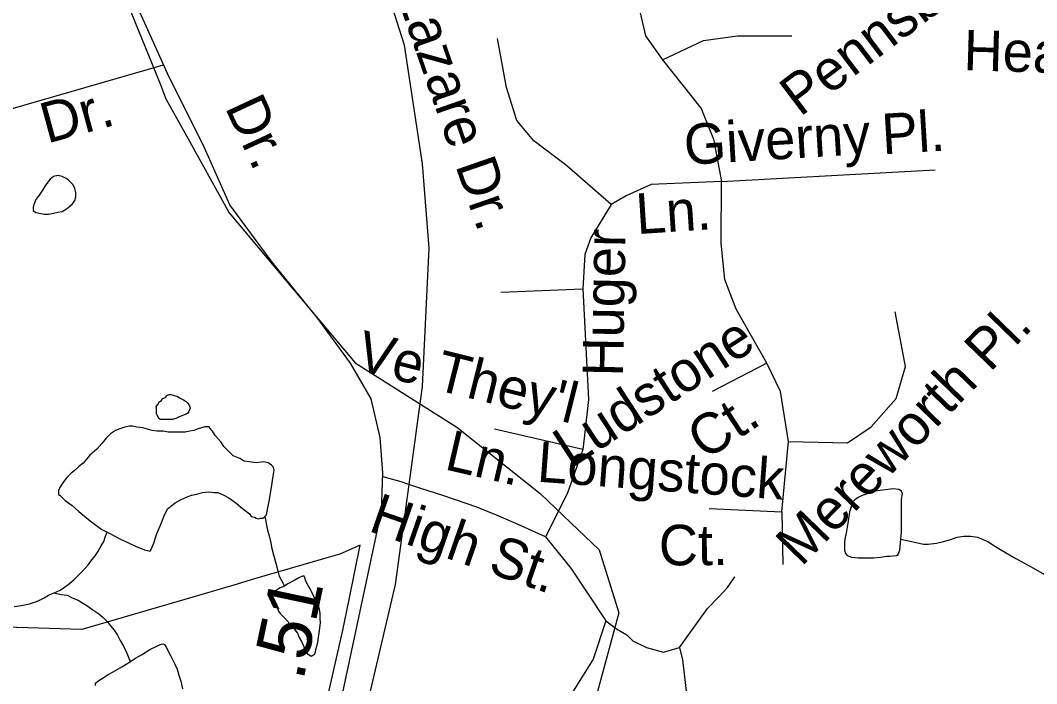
# Model space of a CAD drawing. Extents: x 2001466 to 2224147, y 644118 to 847247.
# Drawn here: x 2045751 to 2048135, y 733881 to 735436 of the extents above; entities that cross this region are included whole.
import ezdxf

# ---------------------------------------------------------------- set-up
doc = ezdxf.new("R2010")
doc.units = 0
for name, color, linetype in [('Exist Boundary Political City Limit New', 7, 'Continuous'), ('Exist Hydrographic Misc Water Feature', 7, 'Continuous'), ('Exist Railroad Mainline', 7, 'Continuous'), ('Exist Road Non-System Type 51', 7, 'Continuous'), ('Exist Road Non-System Type 51 Label', 7, 'Continuous'), ('Exist Road Secondary Mileage Hundredths English Label', 7, 'Continuous'), ('Exist Road Secondary Type 51 Attributed', 7, 'Continuous'), ('Exist Road Secondary Type 51 Label', 7, 'Continuous'), ('Map Preparation Boundary City Limit Buffer Line', 7, 'Continuous')]:
    doc.layers.add(name, color=color, linetype=linetype)

msp = doc.modelspace()

# ---------------------------------------------------------------- linework, layer by layer
at = {"layer": 'Exist Boundary Political City Limit New'}
msp.add_lwpolyline([(2046437.5, 733699.8), (2046506.8, 734005.9), (2046521.9, 734077.6), (2046547.9, 734205.4), (2046500.1, 734184.4), (2046466.9, 734174.7), (2046300.2, 734126.1), (2046251.5, 734111.8), (2046136.5, 734078.2), (2045894.6, 734007.7), (2045716.5, 734013.4)], dxfattribs=at)
at = {"layer": 'Exist Hydrographic Misc Water Feature'}
for points in [[(2045798.1, 735858), (2045948.2, 735608), (2046078.2, 735287)], [(2045798.1, 735858), (2045948.2, 735608), (2046078.2, 735287)], [(2046078.2, 735287), (2046092.1, 735252.2), (2046136.6, 735171.8)], [(2046078.2, 735287), (2046092.1, 735252.2), (2046136.6, 735171.8)], [(2046136.6, 735171.8), (2046240.2, 734984.4), (2046390.3, 734805.9)], [(2046136.6, 735171.8), (2046240.2, 734984.4), (2046390.3, 734805.9)], [(2045802.6, 735037.7), (2045794.6, 735025.7), (2045786.6, 735015.7), (2045782.7, 735005.7), (2045780.6, 734997.7), (2045780.6, 734989.7), (2045786.6, 734985.7), (2045794.6, 734983.8), (2045806.7, 734981.8), (2045816.7, 734981.8), (2045828.6, 734983.8), (2045838.7, 734985.8), (2045848.7, 734987.8), (2045858.8, 734993.8), (2045866.8, 734999.9), (2045872.7, 735005.9), (2045878.5, 735013.9), (2045880.5, 735021.9), (2045880.5, 735031.9), (2045878.5, 735041.9), (2045874.6, 735049.9), (2045862.5, 735061.8), (2045856.5, 735065.8), (2045848.5, 735069.8), (2045838.5, 735071.8), (2045828.6, 735069.7), (2045820.6, 735063.7), (2045812.6, 735053.7), (2045808.5, 735047.7), (2045802.6, 735037.7)], [(2046390.3, 734805.9), (2046536.1, 734632.5), (2046774.1, 734482.4), (2046970.2, 734326.7), (2047042.1, 734257.9)], [(2046390.3, 734805.9), (2046536.1, 734632.5), (2046774.1, 734482.4), (2046970.2, 734326.7), (2047042.1, 734257.9)], [(2046133.5, 734510.5), (2046129.6, 734508.5), (2046123.5, 734506.5), (2046115.5, 734502.4), (2046107.5, 734500.4), (2046101.6, 734500.4), (2046095.6, 734500.4), (2046087.6, 734500.4), (2046083.5, 734500.3), (2046079.6, 734500.3), (2046075.5, 734502.3), (2046073.5, 734506.3), (2046071.6, 734510.3), (2046069.6, 734514.3), (2046069.6, 734518.3), (2046069.6, 734526.3), (2046069.4, 734530.3), (2046073.5, 734536.3), (2046075.5, 734540.3), (2046081.5, 734544.3), (2046083.5, 734548.3), (2046091.5, 734552.4), (2046093.3, 734556.4), (2046099.5, 734558.4), (2046103.4, 734558.4), (2046111.4, 734556.4), (2046117.3, 734554.4), (2046125.3, 734550.4), (2046133.3, 734546.4), (2046139.5, 734542.4), (2046143.4, 734538.4), (2046147.5, 734532.4), (2046149.3, 734526.4), (2046147.5, 734522.5), (2046145.6, 734518.5), (2046143.6, 734514.5), (2046139.5, 734512.5), (2046133.5, 734510.5)], [(2046323.8, 734272.8), (2046327.9, 734276.8), (2046330, 734288.8), (2046333.9, 734308.8), (2046339.8, 734340.9), (2046341.9, 734356.9), (2046343.7, 734366.9), (2046345.8, 734380.9), (2046343.7, 734388.9), (2046339.6, 734392.8), (2046331.6, 734398.8), (2046321.6, 734400.8), (2046303.7, 734398.8), (2046287.7, 734400.8), (2046275.6, 734402.7), (2046265.6, 734408.7), (2046249.6, 734414.7), (2046237.7, 734426.6), (2046227.7, 734436.6), (2046221.7, 734446.6), (2046207.6, 734462.6), (2046201.6, 734472.6), (2046195.5, 734478.6), (2046193.6, 734482.6), (2046183.6, 734482.5), (2046175.6, 734480.5), (2046167.6, 734478.5), (2046157.5, 734474.5), (2046147.5, 734472.4), (2046137.6, 734470.4), (2046125.5, 734470.4), (2046111.6, 734470.4), (2046097.4, 734470.4), (2046085.6, 734472.4), (2046071.6, 734472.3), (2046059.5, 734474.3), (2046037.6, 734480.3), (2046023.6, 734482.3), (2046013.6, 734484.2), (2046005.6, 734484.2), (2045995.5, 734482.2), (2045983.6, 734478.1), (2045973.6, 734474.1), (2045961.7, 734466.1), (2045951.7, 734456.1), (2045941.6, 734444.1), (2045929.7, 734430.1), (2045913.7, 734416.1), (2045897.7, 734398), (2045887.9, 734390), (2045879.9, 734382), (2045869.8, 734373.9), (2045859.8, 734363.9), (2045851.8, 734353.9), (2045844, 734342), (2045839.9, 734333.9), (2045839.9, 734330), (2045839.9, 734324), (2045844, 734322), (2045855.9, 734309.9), (2045871.9, 734298), (2045887.9, 734284), (2045914.1, 734262.1), (2045942, 734242.1), (2045954.1, 734236.1)], [(2047815.8, 734219.7), (2047817.6, 734235.7), (2047817.6, 734253.6), (2047817.8, 734271.8), (2047817.4, 734285.6), (2047817.4, 734313.6), (2047819.5, 734325.5), (2047817.6, 734331.9), (2047811.5, 734335.6), (2047797.7, 734337.7), (2047785.4, 734335.5), (2047767.8, 734333.8), (2047757.6, 734331.6), (2047747.5, 734329.5), (2047723.5, 734321.4), (2047715.7, 734317.3), (2047707.9, 734311.6), (2047701.4, 734305.7), (2047699.7, 734295.4), (2047695.6, 734283.4), (2047691.7, 734257.3), (2047687.6, 734233.5), (2047685.6, 734223.3), (2047683.9, 734213.4), (2047683.9, 734203.2), (2047683.9, 734193.5), (2047686, 734185.5), (2047690.1, 734181.2), (2047699.9, 734177.3), (2047715.7, 734175.3), (2047735.8, 734175.5), (2047752, 734175.5), (2047768, 734177.5), (2047782, 734179.4), (2047789.9, 734179.4), (2047806.1, 734181.5), (2047809.8, 734183.8), (2047813.7, 734193.7), (2047815.8, 734219.7)], [(2045954.1, 734236.1), (2045962.1, 734232.1), (2045984.1, 734220.2), (2046006, 734210.3), (2046022, 734202.3), (2046032.2, 734198.3), (2046042.1, 734194.3), (2046052.1, 734192.3), (2046056.2, 734192.3), (2046064, 734210.4), (2046070, 734230.4), (2046082.1, 734260.4), (2046088, 734274.4), (2046096, 734290.4), (2046105.9, 734298.4), (2046113.9, 734304.4), (2046128, 734312.4), (2046141.9, 734318.5), (2046151.8, 734322.5), (2046161.8, 734324.5), (2046177.8, 734328.6), (2046191.8, 734330.6), (2046205.7, 734328.6), (2046213.7, 734328.6), (2046227.9, 734322.6), (2046239.8, 734316.7), (2046256, 734304.7), (2046267.8, 734294.7), (2046277.9, 734286.7), (2046287.9, 734278.7), (2046291.8, 734272.7), (2046299.8, 734270.8), (2046303.9, 734268.8), (2046309.9, 734266.8), (2046314, 734268.8), (2046319.9, 734268.8), (2046323.8, 734272.8)], [(2046323.8, 734272.8), (2046330, 734240.8), (2046334.1, 734226.9), (2046338, 734210.9), (2046340, 734200.9), (2046344.1, 734182.9), (2046350.1, 734162.9), (2046354.2, 734144.9), (2046358.1, 734133), (2046366.1, 734117), (2046370.2, 734109)], [(2047042.1, 734257.9), (2047108.2, 734194.7), (2047154.1, 734046.7), (2047094.2, 733824.8), (2046840.1, 733533), (2046704.2, 733364.6)], [(2047042.1, 734257.9), (2047108.2, 734194.7), (2047154.1, 734046.7), (2047094.2, 733824.8), (2046840.1, 733533), (2046704.2, 733364.6)], [(2045830.3, 734093.9), (2045844.2, 734099.9), (2045862.3, 734112), (2045876.2, 734124), (2045896.1, 734144.1), (2045910.2, 734160.1), (2045916.2, 734168.1), (2045926.2, 734180.1), (2045932.2, 734190.1), (2045940.2, 734204.1), (2045946.1, 734214.1), (2045950, 734226.2), (2045954.1, 734236.1)], [(2047815.8, 734219.7), (2047851.9, 734211.8), (2047869.5, 734208), (2047879.8, 734207.6), (2047899.7, 734209.9), (2047916.1, 734213.9), (2047929.8, 734217.9), (2047947.8, 734224), (2047964, 734226.1), (2047979.6, 734226.2), (2047996, 734224.1), (2048019.8, 734214), (2048037.9, 734202.3), (2048061.8, 734188.1), (2048085.8, 734174.3), (2048121.9, 734154.2), (2048164, 734130.4)], [(2046370.2, 734109), (2046360.3, 734105), (2046346.4, 734096.9), (2046342.3, 734092.9), (2046338.4, 734090.9), (2046340.2, 734086.9), (2046344.3, 734078.9), (2046350.3, 734066.9), (2046356.2, 734050.9), (2046360.3, 734044.9), (2046364.2, 734040.9), (2046370.4, 734034.9), (2046382.5, 734021), (2046390.5, 734013), (2046394.4, 734007), (2046400.5, 733999), (2046404.4, 733989), (2046410.4, 733979.1), (2046414.5, 733969.1), (2046416.5, 733963.1), (2046418.6, 733959.1), (2046420.6, 733955.1), (2046424.5, 733951.1), (2046428.6, 733947.1), (2046432.5, 733945.1), (2046436.6, 733947.1), (2046440.5, 733949.1), (2046442.6, 733955.1), (2046444.6, 733963.1), (2046448.5, 733977.1), (2046450.3, 733989.1), (2046452.4, 734005.2), (2046454.4, 734023.1), (2046454.2, 734033.1), (2046454.2, 734045.1), (2046452.4, 734055.1), (2046448.3, 734067.1), (2046442.3, 734079.1), (2046434.4, 734095.1), (2046430.2, 734103.1), (2046426.1, 734111.1), (2046420.2, 734121.1), (2046418.2, 734129), (2046416.1, 734133), (2046412.2, 734133), (2046404.2, 734129), (2046394.2, 734123), (2046378.2, 734115), (2046370.2, 734109)], [(2045736.4, 734061.7), (2045752.3, 734063.8), (2045772.4, 734067.8), (2045790.5, 734073.9), (2045806.5, 734081.9), (2045816.3, 734087.9), (2045830.3, 734093.9)], [(2045830.3, 734093.9), (2045846.3, 734089.9), (2045860.2, 734088), (2045872.3, 734082), (2045886.5, 734076.1), (2045896.5, 734070.1), (2045906.3, 734064.1), (2045920.5, 734054.1), (2045934.4, 734044.1), (2045944.5, 734036.1), (2045954.3, 734026.2), (2045962.3, 734016.2), (2045970.5, 734006.2), (2045978.5, 733994.2), (2045984.5, 733982.2), (2045992.5, 733968.2), (2046000.5, 733952.3), (2046006.6, 733936.3), (2046008.7, 733932.3)], [(2046008.7, 733932.3), (2046020.6, 733940.3), (2046034.5, 733948.3), (2046054.6, 733960.4), (2046070.6, 733968.4), (2046078.6, 733972.4), (2046084.5, 733974.4), (2046088.6, 733972.4), (2046092.5, 733966.5), (2046102.6, 733946.5), (2046106.5, 733938.5), (2046112.6, 733926.5), (2046118.6, 733914.5), (2046122.7, 733900.5), (2046126.8, 733886.5), (2046130.7, 733868.5)], [(2045926.6, 733876.1), (2045926.6, 733882.1), (2045932.6, 733886.1), (2045944.7, 733894.2), (2045956.6, 733902.2), (2045968.7, 733908.2), (2045988.8, 733920.3), (2046008.7, 733932.3)]]:
    msp.add_lwpolyline(points, dxfattribs=at)
at = {"layer": 'Exist Railroad Mainline'}
msp.add_lwpolyline([(2044852, 738852.1), (2044934.6, 738702.3), (2045475.8, 737702.5), (2046029.7, 736693.6), (2046415.7, 736022.5), (2046415.9, 736022.1), (2046546.4, 735713.2), (2046633.3, 735435), (2046650.9, 735378.6), (2046651, 735378.1), (2046692.8, 735099.6), (2046708.5, 734902), (2046708.5, 734901.6), (2046692.8, 734577.4), (2046661.8, 734347.9), (2046630.1, 734113.1), (2046483.8, 733489.4), (2046365.4, 732962.5), (2046280.3, 732583.6), (2045940.8, 731105), (2045593.1, 729582.8)], dxfattribs=at)
at = {"layer": 'Exist Road Non-System Type 51'}
for points in [[(2047054.3, 735796.4), (2047128.9, 735729.8), (2047166.2, 735660.4), (2047190.2, 735514.3), (2047216.9, 735399.7), (2047256.8, 735343.7), (2047347.4, 735229), (2047376.7, 735157), (2047395.4, 735058.3)], [(2047136.4, 735004), (2047032.5, 735094.6), (2046955.2, 735153.3), (2046915.2, 735201.3), (2046891.2, 735278.6), (2046869.9, 735393.3)], [(2047256.8, 735343.7), (2047352.8, 735389), (2047432.7, 735399.7), (2047560.6, 735399.7)], [(2045576.8, 735184.5), (2046086.2, 735331.4)], [(2047395.4, 735058.3), (2047896.4, 735085.5)], [(2047395.4, 735058.3), (2047230.2, 735050.9), (2047171.6, 735024.2), (2047136.4, 735004), (2047089, 734925.6), (2047075.1, 734886.6), (2047069.8, 734806.6), (2047083.6, 734546.9), (2047073, 734456.2), (2047070.3, 734429.6)], [(2047501.5, 734632.2), (2047429.5, 734758.6), (2047402.9, 734828), (2047394.9, 734913.3), (2047395.4, 735058.3)], [(2046877.9, 734798.6), (2047069.8, 734806.6)], [(2047552.1, 734448.2), (2047690.7, 734445.6), (2047746.6, 734482.9), (2047805.2, 734549.6), (2047826.6, 734624.2), (2047802.6, 734752.2)], [(2047501.5, 734632.2), (2047373.5, 734565.6)], [(2047552.1, 734448.2), (2047533.4, 734565.6), (2047501.5, 734632.2)], [(2047070.3, 734429.6), (2046862.5, 734477.6)], [(2047536.6, 734283.5), (2047552.1, 734448.2)], [(2047070.3, 734429.6), (2047033, 734326.1), (2046982.4, 734224.8)], [(2046661.8, 734347.9), (2046644.2, 734353.8), (2046601.3, 734365.4)], [(2046690, 734338.5), (2046676, 734343.1), (2046661.8, 734347.9)], [(2046982.4, 734224.8), (2046918.4, 734254.1), (2046867.8, 734275.5), (2046821, 734294.1), (2046741.5, 734321.8), (2046690, 734338.5)], [(2047366.1, 734291.5), (2047536.6, 734283.5)], [(2047536.6, 734283.5), (2047538.8, 734160.3)], [(2046982.4, 734224.8), (2047042.1, 734151.6), (2047080.9, 734092.8), (2047123.6, 734027.9)], [(2047296.8, 733965.1), (2047362.2, 734057.1), (2047388.7, 734084.5), (2047409.2, 734106.1), (2047426.3, 734131.4)], [(2047123.6, 734027.9), (2047094.3, 733938.4), (2047027.7, 733831.8), (2046766.5, 733490.4), (2046600.8, 733260.6), (2046526.2, 733151.3), (2046499.5, 733108.6), (2046483.5, 733081.9), (2046472.9, 733052.6), (2046459.5, 733009.9), (2046443.6, 732972.6), (2046438.2, 732945.9), (2046411.6, 732948.6), (2046391.6, 732956.9), (2046387, 732957.9)], [(2047123.6, 734027.9), (2047149.2, 734009.4), (2047172.9, 733994.9), (2047187.6, 733981.1), (2047219.5, 733965.1), (2047259.5, 733954.4), (2047296.8, 733965.1)], [(2047296.8, 733965.1), (2047303.7, 733936.3), (2047321.8, 733783.4), (2047326.3, 733665.7), (2047303.7, 733520.8), (2047277.1, 733420.8), (2047294.6, 733371.3), (2047303.7, 733335.1), (2047299.1, 733307.9), (2047285.6, 733258.1), (2047267.5, 733217.4)]]:
    msp.add_lwpolyline(points, dxfattribs=at)
at = {"layer": 'Exist Road Secondary Type 51 Attributed'}
msp.add_lwpolyline([(2046304.5, 732968.3), (2046438.2, 733538), (2046537.9, 734002.6), (2046597.5, 734285.2), (2046600.7, 734373.8), (2046594.3, 734457.6), (2046573.3, 734548.5), (2046525.1, 734632.3), (2046446.2, 734740.2), (2046341.6, 734869), (2046241.8, 735003.5), (2046182.3, 735137.1), (2046095.4, 735311.1), (2045881.4, 735786.9), (2045784.8, 736023.7), (2045723.7, 736219.3), (2045677, 736451.2), (2045630.3, 736729), (2045577.2, 736877.2), (2045509.6, 737001.2), (2045384.1, 737167.8)], dxfattribs=at)
at = {"layer": 'Map Preparation Boundary City Limit Buffer Line'}
msp.add_lwpolyline([(2046437.5, 733699.8), (2046506.8, 734005.9), (2046521.9, 734077.6), (2046547.9, 734205.4), (2046500.1, 734184.4), (2046466.9, 734174.7), (2046300.2, 734126.1), (2046251.5, 734111.8), (2046136.5, 734078.2), (2045894.6, 734007.7), (2045716.5, 734013.4)], dxfattribs=at)

# ---------------------------------------------------------------- texts
at = {"layer": 'Exist Road Non-System Type 51 Label'}
for s, rotation, p in [('Saint Lazare Dr.', 289.1088, (2046525.3, 735803.5)), ('Pennsbury', 37.1604, (2047579.5, 735208)), ('Heatheridge', 358.3119, (2047962.2, 735319)), ('Dr.', 15.3157, (2045813.3, 735146.7)), ('Pl.', 3.442, (2047773.7, 735121.7)), ('Giverny', 3.442, (2047310, 735096.9)), ('Ln.', 3.7539, (2047197.3, 734934.6)), ('Huger', 88.9652, (2047164.2, 734600.1)), ('Mereworth Pl.', 45.8989, (2047583, 734152.9)), ('Ludstone', 32.9853, (2047041.7, 734384.1)), ("Ve They'l", 345.9373, (2046533.9, 734617.6)), ('Ct.', 32.9853, (2047356.2, 734402.8)), ('Ln.', 347.0072, (2046742.8, 734383.8)), ('Longstock', 355.7987, (2046960.9, 734354.4)), ('High St.', 340.8229, (2046564.4, 734239.4)), ('Ct.', 0.244, (2047248.5, 734157.9))]:
    msp.add_text(s, height=95, rotation=rotation, dxfattribs=at).set_placement(p)
at = {"layer": 'Exist Road Secondary Mileage Hundredths English Label'}
msp.add_text('.51', height=125, rotation=78.014, dxfattribs=at).set_placement((2046413.9, 733885))
at = {"layer": 'Exist Road Secondary Type 51 Label'}
msp.add_text('Dr.', height=95, rotation=294.9718, dxfattribs=at).set_placement((2046229.5, 735232.3))

doc.saveas('drawing.dxf')
